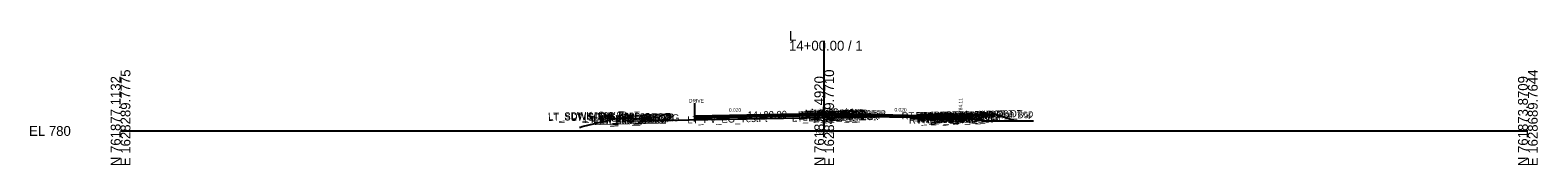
# Model space of a CAD drawing. Extents: x -26 to 4403, y -510 to 9556.
# Drawn here: x -25.7 to 402.8, y 3990.3 to 4028.5 of the extents above; entities that cross this region are included whole.
import ezdxf

# ---------------------------------------------------------------- set-up
doc = ezdxf.new("R2010")
doc.units = 0
for name, color, linetype in [('Default', 7, 'Continuous'), ('Exist CMT Pavement', 7, 'Continuous'), ('Exist Cross Section Cell', 7, 'Continuous'), ('Exist XS Center Line Elevation Label', 7, 'Continuous'), ('Exist XS Ground Line', 7, 'Continuous'), ('Exist XS Void Line', 7, 'Continuous'), ('Prop CMT Conc Surface', 7, 'Continuous'), ('Prop CMT Concrete Structures', 7, 'Continuous'), ('Prop CMT Pvmt Course 1', 7, 'Continuous'), ('Prop CMT Pvmt Course 1 CG', 7, 'Continuous'), ('Prop CMT Pvmt Course 1 Wedge', 7, 'Continuous'), ('Prop CMT Pvmt Course 2', 7, 'Continuous'), ('Prop CMT Pvmt Course 2 Wedge', 7, 'Continuous'), ('Prop CMT Pvmt Course 3', 7, 'Continuous'), ('Prop CMT Pvmt Course 3 Wedge', 7, 'Continuous'), ('Prop CMT Pvmt Surface', 7, 'Continuous'), ('Prop CMT Pvmt Wedge Surface 1', 7, 'Continuous'), ('Prop CMT Pvmt Wedge Surface 2', 7, 'Continuous'), ('Prop CMT Pvmt Wedge Surface 3', 7, 'Continuous'), ('Prop CMT Shear Line', 7, 'Continuous'), ('Prop CMT Slope Grass', 7, 'Continuous'), ('Prop CMT Subgrade Earthwork', 7, 'Continuous'), ('Prop XS Hydro Elevations', 7, 'Continuous'), ('Prop XS SE Text', 7, 'Continuous'), ('Prop XS Side Slope Text', 7, 'Continuous'), ('Scratch_Level_0', 7, 'Continuous')]:
    doc.layers.add(name, color=color, linetype=linetype)

msp = doc.modelspace()

# ---------------------------------------------------------------- linework, layer by layer
at = {"layer": 'Exist CMT Pavement'}
msp.add_lwpolyline([(163.25, 4003.23), (193.8, 4003.76), (195.2, 4003.77), (197.32, 4003.8), (200, 4003.84), (224.55, 4004.23)], dxfattribs=at)
at = {"layer": 'Exist Cross Section Cell'}
for p, q in [((200, 4000), (200, 4025.65)), ((0, 4000), (200, 4000)), ((200, 4000), (400, 4000))]:
    msp.add_line(p, q, dxfattribs=at)
at = {"layer": 'Exist XS Ground Line'}
msp.add_lwpolyline([(130.41, 4001.09), (130.73, 4001.12), (131.23, 4001.25), (134.85, 4002.15), (140.98, 4003.67), (146.4, 4003.54), (148.34, 4003.49), (150.06, 4003.45), (150.4, 4003.45), (150.89, 4003.44), (150.89, 4002.94), (152.88, 4003.06), (156.18, 4003.11), (193.8, 4003.76), (195.2, 4003.77), (197.32, 4003.8), (200, 4003.84), (224.55, 4004.23), (225.37, 4004.21), (226.6, 4004.18), (226.6, 4004.68), (227.11, 4004.68), (228.48, 4004.71), (229.18, 4004.73), (235.29, 4004.86), (236.84, 4004.89), (237.87, 4004.64), (244.96, 4002.92)], dxfattribs=at)
at = {"layer": 'Exist XS Void Line'}
msp.add_line((244.96, 4002.92), (259.46, 4002.92), dxfattribs=at)
at = {"layer": 'Prop CMT Conc Surface'}
for points in [[(236.75, 4004.23), (238.75, 4004.11)], [(238.75, 4004.11), (238.75, 4004.61), (239.25, 4004.61)], [(243.25, 4004.7), (248.25, 4004.8)]]:
    msp.add_lwpolyline(points, dxfattribs=at)
at = {"layer": 'Prop CMT Concrete Structures'}
for points in [[(206.62, 4004.84), (206.61, 4005), (205.86, 4005.25), (204.62, 4005.46), (203.38, 4005.44), (202.63, 4005.19), (202.62, 4005.02)], [(202.62, 4005.02), (206.62, 4004.84)], [(236.75, 4004.23), (238.75, 4004.11), (238.75, 4004.61), (239.25, 4004.61)], [(239.25, 4004.61), (239.25, 4003.6), (236.75, 4003.65)], [(236.75, 4003.65), (236.75, 4004.23)], [(248.25, 4004.8), (243.25, 4004.7)], [(243.25, 4004.7), (243.25, 4004.37)], [(243.25, 4004.37), (248.25, 4004.47)], [(248.25, 4004.47), (248.25, 4004.8)]]:
    msp.add_lwpolyline(points, dxfattribs=at)
at = {"layer": 'Prop CMT Pvmt Course 1'}
for points in [[(202.62, 4005.02), (163.25, 4004.23)], [(202.62, 4005.02), (206.62, 4004.84)], [(202.62, 4004.77), (202.62, 4005.02)], [(202.62, 4004.77), (202.62, 4005.02)], [(202.62, 4004.9), (202.62, 4004.77), (202.62, 4004.77)], [(206.62, 4004.59), (202.62, 4004.77)], [(206.62, 4004.84), (206.62, 4004.59)], [(206.62, 4004.84), (236.75, 4004.23)], [(206.62, 4004.59), (206.62, 4004.84)], [(236.75, 4003.98), (206.62, 4004.59)], [(236.75, 4004.23), (236.75, 4003.98)]]:
    msp.add_lwpolyline(points, dxfattribs=at)
msp.add_lwpolyline([(206.62, 4004.59), (206.62, 4004.71), (206.62, 4004.71), (206.62, 4004.59)], close=True, dxfattribs=at)
at = {"layer": 'Prop CMT Pvmt Course 1 CG'}
for points in [[(236.75, 4003.65), (239.75, 4003.59), (240.09, 4003.25)], [(236.75, 4003.32), (236.75, 4003.65)], [(240.09, 4003.25), (236.75, 4003.32)]]:
    msp.add_lwpolyline(points, dxfattribs=at)
at = {"layer": 'Prop CMT Pvmt Course 1 Wedge'}
for points in [[(202.62, 4004.77), (197.32, 4004.66), (195.2, 4004.62), (193.8, 4004.59), (163.25, 4003.98)], [(202.62, 4004.9), (202.62, 4004.77)]]:
    msp.add_lwpolyline(points, dxfattribs=at)
at = {"layer": 'Prop CMT Pvmt Course 2'}
for points in [[(202.62, 4004.77), (206.62, 4004.59)], [(202.62, 4004.44), (202.62, 4004.77)], [(206.62, 4004.59), (206.62, 4004.25)], [(206.62, 4004.25), (206.62, 4004.59)], [(206.62, 4004.59), (236.75, 4003.98)], [(236.75, 4003.65), (224.55, 4003.89)], [(236.75, 4003.98), (236.75, 4003.65)]]:
    msp.add_lwpolyline(points, dxfattribs=at)
at = {"layer": 'Prop CMT Pvmt Course 2 Wedge'}
for points in [[(150.89, 4003.4), (150.89, 4003.44)], [(163.25, 4003.98), (193.8, 4004.59), (195.2, 4004.62), (197.32, 4004.66), (202.62, 4004.77)], [(202.62, 4004.77), (202.62, 4004.44)]]:
    msp.add_lwpolyline(points, dxfattribs=at)
at = {"layer": 'Prop CMT Pvmt Course 3'}
for points in [[(224.55, 4003.89), (236.75, 4003.65)], [(236.75, 4003.32), (224.55, 4003.56)], [(236.75, 4003.65), (236.75, 4003.32)]]:
    msp.add_lwpolyline(points, dxfattribs=at)
at = {"layer": 'Prop CMT Pvmt Course 3 Wedge'}
msp.add_lwpolyline([(150.89, 4003.4), (150.89, 4003.4)], dxfattribs=at)
at = {"layer": 'Prop CMT Pvmt Surface'}
for points in [[(202.62, 4005.02), (163.25, 4004.23)], [(202.62, 4005.02), (206.62, 4004.84)], [(206.62, 4004.84), (236.75, 4004.23)]]:
    msp.add_lwpolyline(points, dxfattribs=at)
at = {"layer": 'Prop CMT Pvmt Wedge Surface 1'}
msp.add_lwpolyline([(202.62, 4005.02), (202.62, 4004.77), (202.62, 4004.77), (202.62, 4004.9)], dxfattribs=at)
at = {"layer": 'Prop CMT Pvmt Wedge Surface 2'}
for points in [[(202.62, 4004.77), (163.25, 4003.98)], [(202.62, 4005.02), (202.62, 4004.77)]]:
    msp.add_lwpolyline(points, dxfattribs=at)
at = {"layer": 'Prop CMT Pvmt Wedge Surface 3'}
for p, q in [((202.62, 4004.44), (206.62, 4004.25)), ((206.62, 4004.25), (224.55, 4003.89))]:
    msp.add_line(p, q, dxfattribs=at)
for points in [[(202.62, 4004.44), (163.25, 4003.65)], [(202.62, 4005.02), (202.62, 4004.44)]]:
    msp.add_lwpolyline(points, dxfattribs=at)
at = {"layer": 'Prop CMT Shear Line'}
msp.add_line((163.25, 4002.68), (163.25, 4007.91), dxfattribs=at)
at = {"layer": 'Prop CMT Slope Grass'}
msp.add_line((248.75, 4004.8), (254.39, 4002.92), dxfattribs=at)
for points in [[(239.25, 4004.61), (248.25, 4004.79)], [(248.25, 4004.79), (248.75, 4004.8)]]:
    msp.add_lwpolyline(points, dxfattribs=at)
at = {"layer": 'Prop CMT Subgrade Earthwork'}
msp.add_line((224.55, 4004.23), (224.55, 4003.56), dxfattribs=at)
for points in [[(224.55, 4003.56), (236.75, 4003.32)], [(236.75, 4003.32), (240.09, 4003.25), (241.5, 4004.66)]]:
    msp.add_lwpolyline(points, dxfattribs=at)

# ---------------------------------------------------------------- texts
at = {"layer": 'Default'}
msp.add_text('-', height=0.0001, dxfattribs=at).set_placement((0, 4000))
at = {"layer": 'Exist Cross Section Cell'}
for s, p in [('L', (190, 4025.65)), ('14+00.00 / 1', (190, 4022.85)), ('EL 780', (-26, 3998.6))]:
    msp.add_text(s, height=2.8, dxfattribs=at).set_placement(p)
for s, p in [('N 761877.1132', (0, 3990)), ('E 1628289.7775', (2.8, 3990)), ('N 761875.4920', (200, 3990)), ('E 1628489.7710', (202.8, 3990)), ('N 761873.8709', (400, 3990)), ('E 1628689.7644', (402.8, 3990))]:
    msp.add_text(s, height=2.8, rotation=90, dxfattribs=at).set_placement(p)
at = {"layer": 'Exist XS Center Line Elevation Label'}
msp.add_text('783.84', height=1.2, dxfattribs=at).set_placement((197.43, 3999.24))
at = {"layer": 'Prop XS Hydro Elevations'}
for s, rotation, p in [('DRIVE', 360, (161.56, 4008.09)), ('784.11', 90, (239.25, 4005.11))]:
    msp.add_text(s, height=1, rotation=rotation, dxfattribs=at).set_placement(p)
at = {"layer": 'Prop XS SE Text'}
for rotation, p in [(1.1459, (172.93, 4005.43)), (358.8554, (219.96, 4005.57))]:
    msp.add_text('0.020', height=1, rotation=rotation, dxfattribs=at).set_placement(p)
at = {"layer": 'Prop XS Side Slope Text'}
msp.add_text('3:1', height=1, rotation=341.5651, dxfattribs=at).set_placement((251.58, 4004.37))
at = {"layer": 'Scratch_Level_0'}
for s, p in [('LT_SDWK_Out_Top', (121.54, 4003.2)), ('LT_SDWK_Out_Bot', (121.57, 4002.87)), ('LT_SDWK_In_Top', (128.16, 4003.13)), ('LT_SDWK_In_Bot', (128.19, 4002.8)), ('LT_PV_Sub_Tie_Out', (131.76, 4002.23)), ('14+00.00', (132.72, 4003.27)), ('LT_PV_OEEOP_EG', (134.34, 4002.28)), ('LT_Sub_OEEOP', (136.01, 4001.77)), ('LT_PV2_OEEOP', (136.11, 4002.44)), ('LT_PV3_OEEOP', (136.11, 4002.11)), ('LT_PV1_OEEOP', (136.67, 4002.58)), ('LT_Sub_OEOT', (136.88, 4001.79)), ('LT_PV2_OEOT', (136.97, 4002.46)), ('LT_PV3_OEOT', (136.97, 4002.12)), ('LT_PV1_OEOT', (137.54, 4002.72)), ('LT_PV_EG_TestPt', (161.13, 4002.16)), ('14+00.00', (178.21, 4003.53)), ('LT_PV_IEEOP_EG', (190.83, 4002.65)), ('LT_PV2_IEEOP', (192.59, 4003.57)), ('LT_PV3_IEEOP', (192.59, 4003.24)), ('LT_PV1_IEEOP', (193.16, 4003.71)), ('LT_PV2_PGL1', (193.52, 4003.59)), ('LT_PV3_PGL1', (193.52, 4003.26)), ('LT_PV2_PGL', (193.85, 4003.6)), ('LT_PV3_PGL', (193.85, 4003.26)), ('LT_PV4_PGL', (193.85, 4002.93)), ('LT_PV1_PGL', (194.42, 4003.86)), ('MI_Face In', (194.54, 4004.03)), ('RT_Sub_OEEOP', (195.81, 4002.7)), ('RT_PV2_OEEOP', (195.9, 4003.37)), ('RT_PV3_OEEOP', (195.9, 4003.04)), ('MI_Top In', (196.25, 4004.3)), ('RT_PV1_OEEOP', (196.47, 4003.51)), ('RT_PV2_IEEOP', (196.55, 4003.38)), ('MI_Face Out', (196.9, 4003.81)), ('MI_Top Out', (197.11, 4004.08)), ('RT_PV1_IEEOP', (197.11, 4003.52)), ('RT_PV2_PGL1', (197.48, 4003.4)), ('RT_PV3_PGL1', (197.48, 4003.07)), ('MI_Crown', (197.71, 4004.32)), ('RT_PV2_PGL', (197.81, 4003.41)), ('RT_PV4_PGL', (197.81, 4002.74)), ('MI_Bot Out', (197.9, 4003.66)), ('RT_PV1_PGL', (198.37, 4003.67)), ('14+00.00', (200.01, 4004)), ('RT_Sub_Trench_Out_DLT', (222.04, 4003.27)), ('RT_Sub_OEOT_CG', (224.1, 4002.06)), ('RT_CG_Top_Face', (225.99, 4003.36)), ('RT_CG1_Shelf_Out', (226.28, 4002.32)), ('RT_CG_Bot_IE', (226.64, 4002.45)), ('RT_Sub_OEOT', (226.8, 4002.12)), ('RT_PV2_OEOT', (226.9, 4002.79)), ('RT_PV3_OEOT', (226.9, 4002.45)), ('RT_CG_Top_Gut', (226.96, 4002.88)), ('RT_PV1_OEOT', (227.47, 4003.05)), ('RT_CG_Top_BOC', (227.51, 4003.38)), ('RT_CG_Bot_BOC', (227.54, 4002.37)), ('RT_Sub_OEOP', (230.18, 4002.05)), ('RT_SDWK_In_Top', (231.08, 4003.46)), ('RT_SDWK_In_Bot', (231.12, 4003.13)), ('14+00.00', (231.72, 4003.04)), ('RT_SDWK_Out_Top', (234.46, 4003.53)), ('RT_SDWK_Out_Bot', (234.49, 4003.19)), ('14+00.00', (236.04, 4003.55)), ('RT_Shld_O', (240.81, 4003.64)), ('14+00.00', (241.22, 4003.66))]:
    msp.add_text(s, height=2, rotation=1.1458, dxfattribs=at).set_placement(p)

doc.saveas('drawing.dxf')
